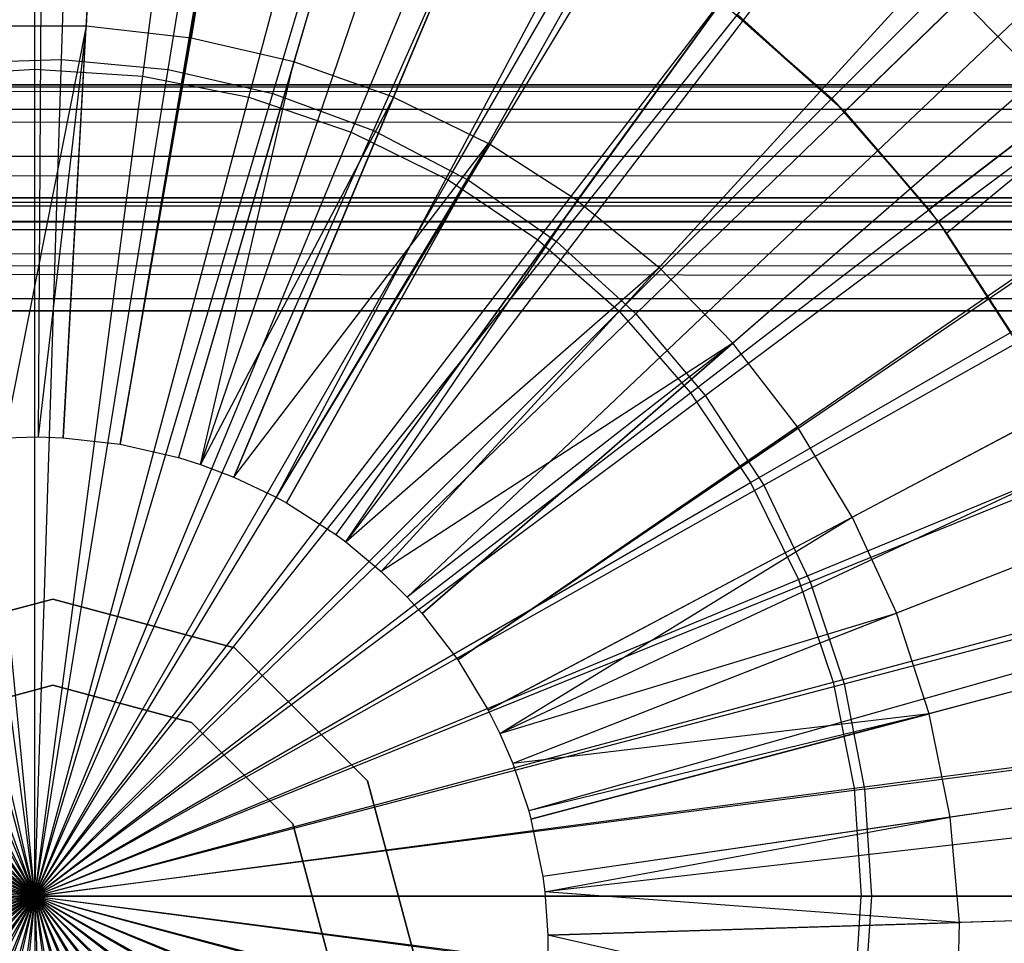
# Model space of a CAD drawing. Extents: x 0.2 to 40.1, y -6.7 to 6.7.
# Tile 412 of 516: x 26.876 to 27.219, y 3.432 to 3.754. Entities that reach past the tile are written whole.
import ezdxf

# ---------------------------------------------------------------- set-up
doc = ezdxf.new("R2010")
doc.units = 0
doc.header["$MEASUREMENT"] = 0
doc.layers.get('0').update_dxf_attribs({"color": 13, "linetype": 'CONTINUOUS'})

# ---------------------------------------------------------------- blocks, each defined once
blk = doc.blocks.new('SNOWBALL_XIV_PM3_STL')
at = {"color": 0}
for p, q in [((26.88644, 4.31517, 5.09925), (26.88194, 3.6085, 5.31579)), ((26.88644, 4.31517, 5.09925), (26.88194, 3.6085, 5.31579)), ((26.92988, 4.31383, 5.09925), (26.89073, 3.60822, 5.31579)), ((26.92988, 4.31383, 5.09925), (26.89073, 3.60822, 5.31579)), ((27.02846, 4.3028, 5.09925), (26.91066, 3.60599, 5.31579)), ((27.02846, 4.3028, 5.09925), (26.91066, 3.60599, 5.31579)), ((27.03038, 4.30247, 5.09925), (26.91066, 3.60599, 5.31579)), ((27.03038, 4.30247, 5.09925), (26.91066, 3.60599, 5.31579)), ((27.12893, 4.27973, 5.09925), (26.93098, 3.60133, 5.31579)), ((27.12893, 4.27973, 5.09925), (26.93098, 3.60133, 5.31579)), ((27.16666, 4.2678, 5.09925), (26.93861, 3.59892, 5.31579)), ((27.16666, 4.2678, 5.09925), (26.93861, 3.59892, 5.31579)), ((27.22425, 4.2459, 5.09925), (26.95026, 3.59449, 5.31579)), ((27.22425, 4.2459, 5.09925), (26.95026, 3.59449, 5.31579)), ((27.29745, 4.21109, 5.09925), (26.96506, 3.58745, 5.31579)), ((27.29745, 4.21109, 5.09925), (26.96506, 3.58745, 5.31579)), ((27.31509, 4.20143, 5.09925), (26.96863, 3.58549, 5.31579)), ((27.31509, 4.20143, 5.09925), (26.96863, 3.58549, 5.31579)), ((27.40027, 4.1469, 5.09925), (26.98585, 3.57447, 5.31579)), ((27.40027, 4.1469, 5.09925), (26.98585, 3.57447, 5.31579)), ((27.41745, 4.13413, 5.09925), (26.98933, 3.57189, 5.31579)), ((27.41745, 4.13413, 5.09925), (26.98933, 3.57189, 5.31579)), ((27.47867, 4.083, 5.09925), (27.00171, 3.56155, 5.31579)), ((27.47867, 4.083, 5.09925), (27.00171, 3.56155, 5.31579)), ((27.52356, 4.03892, 5.09925), (27.01078, 3.55263, 5.31579)), ((27.52356, 4.03892, 5.09925), (27.01078, 3.55263, 5.31579)), ((26.89016, 3.74019, 0.5388), (26.89938, 4.02756, 0.59287)), ((26.89016, 3.74019, 0.5388), (26.89938, 4.02756, 0.59287)), ((26.88081, 3.73679, 0.59193), (26.88081, 4.01902, 0.65953)), ((26.88081, 3.73679, 0.59193), (26.88081, 4.01902, 0.65953)), ((26.92741, 3.7366, 0.5388), (26.9733, 4.02043, 0.59287)), ((26.92741, 3.7366, 0.5388), (26.9733, 4.02043, 0.59287)), ((26.91846, 3.73433, 0.59193), (26.95529, 4.01413, 0.65953)), ((26.91846, 3.73433, 0.59193), (26.95529, 4.01413, 0.65953)), ((27.54928, 4.01059, 5.09925), (27.01599, 3.5469, 5.31579)), ((27.54928, 4.01059, 5.09925), (27.01599, 3.5469, 5.31579)), ((26.96389, 3.72827, 0.5388), (27.04569, 4.00391, 0.59287)), ((26.96389, 3.72827, 0.5388), (27.04569, 4.00391, 0.59287)), ((26.95546, 3.72696, 0.59193), (27.02851, 3.99957, 0.65953)), ((26.95546, 3.72696, 0.59193), (27.02851, 3.99957, 0.65953)), ((26.999, 3.71535, 0.5388), (27.11538, 3.97826, 0.59287)), ((26.999, 3.71535, 0.5388), (27.11538, 3.97826, 0.59287)), ((26.99119, 3.71484, 0.59193), (27.09919, 3.97558, 0.65953)), ((26.99119, 3.71484, 0.59193), (27.09919, 3.97558, 0.65953)), ((27.02503, 3.69815, 0.59193), (27.16614, 3.94256, 0.65953)), ((27.02503, 3.69815, 0.59193), (27.16614, 3.94256, 0.65953)), ((27.03217, 3.69804, 0.5388), (27.18122, 3.94391, 0.59287)), ((27.03217, 3.69804, 0.5388), (27.18122, 3.94391, 0.59287)), ((27.61118, 3.9306, 5.09925), (27.0285, 3.53073, 5.31579)), ((27.61118, 3.9306, 5.09925), (27.0285, 3.53073, 5.31579)), ((27.61301, 3.92792, 5.09925), (27.0285, 3.53073, 5.31579)), ((27.61301, 3.92792, 5.09925), (27.0285, 3.53073, 5.31579)), ((27.15895, 3.72649, 5.1478), (27.3561, 3.92364, 5.06729)), ((27.15895, 3.72649, 5.1478), (27.3561, 3.92364, 5.06729)), ((27.16337, 3.72199, 5.21211), (27.36803, 3.9202, 5.14563)), ((27.16337, 3.72199, 5.21211), (27.36803, 3.9202, 5.14563)), ((27.0564, 3.67719, 0.59193), (27.22821, 3.90109, 0.65953)), ((27.0564, 3.67719, 0.59193), (27.22821, 3.90109, 0.65953)), ((27.06286, 3.67664, 0.5388), (27.24213, 3.90143, 0.59287)), ((27.06286, 3.67664, 0.5388), (27.24213, 3.90143, 0.59287)), ((26.90651, 3.89261, 5.25512), (26.89869, 3.75176, 5.28933)), ((26.90651, 3.89261, 5.25512), (26.89869, 3.75176, 5.28933)), ((26.95914, 3.88666, 5.25512), (26.93533, 3.74762, 5.28933)), ((26.95914, 3.88666, 5.25512), (26.93533, 3.74762, 5.28933)), ((27.01076, 3.87475, 5.25512), (26.97125, 3.73933, 5.28933)), ((27.01076, 3.87475, 5.25512), (26.97125, 3.73933, 5.28933)), ((27.00599, 3.727, 5.28933), (27.06068, 3.85703, 5.25512)), ((27.00599, 3.727, 5.28933), (27.06068, 3.85703, 5.25512)), ((27.41407, 3.85753, 5.06729), (27.19287, 3.6878, 5.1478)), ((27.41407, 3.85753, 5.06729), (27.19287, 3.6878, 5.1478)), ((27.19903, 3.67955, 5.1478), (27.41407, 3.85753, 5.06729)), ((27.19903, 3.67955, 5.1478), (27.41407, 3.85753, 5.06729)), ((27.19604, 3.68361, 5.21211), (27.42437, 3.85402, 5.14563)), ((27.19604, 3.68361, 5.21211), (27.42437, 3.85402, 5.14563)), ((27.08477, 3.65231, 0.59193), (27.28433, 3.85187, 0.65953)), ((27.08477, 3.65231, 0.59193), (27.28433, 3.85187, 0.65953)), ((27.09056, 3.65148, 0.5388), (27.2971, 3.8515, 0.59287)), ((27.09056, 3.65148, 0.5388), (27.2971, 3.8515, 0.59287)), ((27.66356, 3.84408, 5.09925), (27.03909, 3.51323, 5.31579)), ((27.66356, 3.84408, 5.09925), (27.03909, 3.51323, 5.31579)), ((27.10826, 3.83374, 5.25512), (27.0391, 3.71079, 5.28933)), ((27.10826, 3.83374, 5.25512), (27.0391, 3.71079, 5.28933)), ((27.07015, 3.69091, 5.28933), (27.15287, 3.80517, 5.25512)), ((27.07015, 3.69091, 5.28933), (27.15287, 3.80517, 5.25512)), ((27.6835, 3.80401, 5.09925), (27.04313, 3.50513, 5.31579)), ((27.6835, 3.80401, 5.09925), (27.04313, 3.50513, 5.31579)), ((27.10965, 3.62394, 0.59193), (27.33355, 3.79575, 0.65953)), ((27.10965, 3.62394, 0.59193), (27.33355, 3.79575, 0.65953)), ((27.11482, 3.62299, 0.5388), (27.34524, 3.79496, 0.59287)), ((27.11482, 3.62299, 0.5388), (27.34524, 3.79496, 0.59287)), ((27.19394, 3.77171, 5.25512), (27.09873, 3.66762, 5.28933)), ((27.19394, 3.77171, 5.25512), (27.09873, 3.66762, 5.28933)), ((27.23092, 3.73378, 5.25512), (27.19394, 3.77171, 5.25512)), ((27.23092, 3.73378, 5.25512), (27.19394, 3.77171, 5.25512)), ((27.16337, 3.72199, 5.21211), (27.12026, 3.76041, 5.1478)), ((27.12026, 3.76041, 5.1478), (27.15895, 3.72649, 5.1478)), ((27.12026, 3.76041, 5.1478), (27.15895, 3.72649, 5.1478)), ((27.16337, 3.72199, 5.21211), (27.12026, 3.76041, 5.1478)), ((27.12606, 3.75588, 5.21211), (27.16337, 3.72199, 5.21211)), ((27.12606, 3.75588, 5.21211), (27.16337, 3.72199, 5.21211)), ((26.89869, 3.75176, 5.28933), (26.86182, 3.7517, 5.28933)), ((26.89869, 3.75176, 5.28933), (26.86182, 3.7517, 5.28933)), ((26.89869, 3.75176, 5.28933), (26.87028, 3.60819, 5.31579)), ((26.89869, 3.75176, 5.28933), (26.87028, 3.60819, 5.31579)), ((26.89869, 3.75176, 5.28933), (26.88194, 3.6085, 5.31579)), ((26.89869, 3.75176, 5.28933), (26.88194, 3.6085, 5.31579)), ((26.89073, 3.60822, 5.31579), (26.89869, 3.75176, 5.28933)), ((26.89073, 3.60822, 5.31579), (26.89869, 3.75176, 5.28933)), ((26.93533, 3.74762, 5.28933), (26.89869, 3.75176, 5.28933)), ((26.93533, 3.74762, 5.28933), (26.89869, 3.75176, 5.28933)), ((27.70573, 3.75215, 5.09925), (27.04762, 3.49464, 5.31579)), ((27.70573, 3.75215, 5.09925), (27.04762, 3.49464, 5.31579)), ((26.91066, 3.60599, 5.31579), (26.93533, 3.74762, 5.28933)), ((26.91066, 3.60599, 5.31579), (26.93533, 3.74762, 5.28933)), ((26.97125, 3.73933, 5.28933), (26.93533, 3.74762, 5.28933)), ((26.97125, 3.73933, 5.28933), (26.93533, 3.74762, 5.28933)), ((26.85277, 3.73899, 0.5388), (26.89016, 3.74019, 0.5388)), ((26.85277, 3.73899, 0.5388), (26.89016, 3.74019, 0.5388)), ((26.88081, 3.44834, 0.52068), (26.85277, 3.73899, 0.5388)), ((26.88081, 3.44834, 0.52068), (26.85277, 3.73899, 0.5388)), ((26.88081, 3.44834, 0.52068), (26.89016, 3.74019, 0.5388)), ((26.88081, 3.44834, 0.52068), (26.89016, 3.74019, 0.5388)), ((26.89016, 3.74019, 0.5388), (26.92741, 3.7366, 0.5388)), ((26.89016, 3.74019, 0.5388), (26.92741, 3.7366, 0.5388)), ((26.97125, 3.73933, 5.28933), (26.93098, 3.60133, 5.31579)), ((26.97125, 3.73933, 5.28933), (26.93098, 3.60133, 5.31579)), ((26.93861, 3.59892, 5.31579), (26.97125, 3.73933, 5.28933)), ((26.93861, 3.59892, 5.31579), (26.97125, 3.73933, 5.28933)), ((27.00599, 3.727, 5.28933), (26.97125, 3.73933, 5.28933)), ((27.00599, 3.727, 5.28933), (26.97125, 3.73933, 5.28933)), ((26.84315, 3.73433, 0.59193), (26.88081, 3.73679, 0.59193)), ((26.84315, 3.73433, 0.59193), (26.88081, 3.73679, 0.59193)), ((26.88081, 3.44834, 0.56005), (26.88081, 3.73679, 0.59193)), ((26.88081, 3.73679, 0.59193), (26.91846, 3.73433, 0.59193)), ((26.88081, 3.73679, 0.59193), (26.91846, 3.73433, 0.59193)), ((26.88081, 3.44834, 0.56005), (26.88081, 3.73679, 0.59193)), ((26.88081, 3.44834, 0.52068), (26.92741, 3.7366, 0.5388)), ((26.88081, 3.44834, 0.52068), (26.92741, 3.7366, 0.5388)), ((26.92741, 3.7366, 0.5388), (26.96389, 3.72827, 0.5388)), ((26.92741, 3.7366, 0.5388), (26.96389, 3.72827, 0.5388)), ((26.88081, 3.44834, 0.52068), (26.81583, 3.73302, 0.5388)), ((26.88081, 3.44834, 0.52068), (26.81583, 3.73302, 0.5388)), ((26.88081, 3.44834, 0.56005), (26.84315, 3.73433, 0.59193)), ((26.88081, 3.44834, 0.56005), (26.84315, 3.73433, 0.59193)), ((26.88081, 3.44834, 0.56005), (26.91846, 3.73433, 0.59193)), ((26.88081, 3.44834, 0.56005), (26.91846, 3.73433, 0.59193)), ((26.91846, 3.73433, 0.59193), (26.95546, 3.72696, 0.59193)), ((26.91846, 3.73433, 0.59193), (26.95546, 3.72696, 0.59193)), ((27.23092, 3.73378, 5.25512), (27.12447, 3.64123, 5.28933)), ((27.23092, 3.73378, 5.25512), (27.12447, 3.64123, 5.28933)), ((27.13061, 3.59257, 0.59193), (27.37502, 3.73368, 0.65953)), ((27.13061, 3.59257, 0.59193), (27.37502, 3.73368, 0.65953)), ((27.13523, 3.59163, 0.5388), (27.38575, 3.73272, 0.59287)), ((27.13523, 3.59163, 0.5388), (27.38575, 3.73272, 0.59287)), ((39.42879, 3.73129, 51.61956), (0.85168, 3.73129, 51.61956)), ((0.85168, 3.73129, 51.61956), (39.42499, 3.73025, 51.63235)), ((0.85168, 3.73129, 51.61956), (39.42499, 3.73025, 51.63235)), ((0.85168, 3.73129, 50.9109), (39.42879, 3.73129, 50.9109)), ((0.85168, 3.73129, 50.9109), (39.42879, 3.73129, 50.9109)), ((39.42879, 3.73129, 51.61956), (0.85168, 3.73129, 51.61956)), ((0.85988, 3.72647, 51.6467), (39.42499, 3.73025, 51.63235)), ((0.85988, 3.72647, 51.6467), (39.42499, 3.73025, 51.63235)), ((0.85988, 3.72647, 51.6467), (39.4168, 3.72107, 51.65835)), ((0.85988, 3.72647, 51.6467), (39.4168, 3.72107, 51.65835)), ((26.88081, 3.44834, 0.56005), (26.80615, 3.72696, 0.59193)), ((26.88081, 3.44834, 0.56005), (26.80615, 3.72696, 0.59193)), ((26.88081, 3.44834, 0.52068), (26.96389, 3.72827, 0.5388)), ((26.88081, 3.44834, 0.52068), (26.96389, 3.72827, 0.5388)), ((26.88081, 3.44834, 0.56005), (26.95546, 3.72696, 0.59193)), ((26.88081, 3.44834, 0.56005), (26.95546, 3.72696, 0.59193)), ((27.00599, 3.727, 5.28933), (26.93861, 3.59892, 5.31579)), ((27.00599, 3.727, 5.28933), (26.93861, 3.59892, 5.31579)), ((26.95026, 3.59449, 5.31579), (27.00599, 3.727, 5.28933)), ((26.95026, 3.59449, 5.31579), (27.00599, 3.727, 5.28933)), ((26.95546, 3.72696, 0.59193), (26.99119, 3.71484, 0.59193)), ((26.95546, 3.72696, 0.59193), (26.99119, 3.71484, 0.59193)), ((26.96389, 3.72827, 0.5388), (26.999, 3.71535, 0.5388)), ((26.96389, 3.72827, 0.5388), (26.999, 3.71535, 0.5388)), ((27.00599, 3.727, 5.28933), (27.0391, 3.71079, 5.28933)), ((27.00599, 3.727, 5.28933), (27.0391, 3.71079, 5.28933)), ((27.16337, 3.72199, 5.21211), (27.15895, 3.72649, 5.1478)), ((27.15895, 3.72649, 5.1478), (27.19287, 3.6878, 5.1478)), ((27.16337, 3.72199, 5.21211), (27.15895, 3.72649, 5.1478)), ((27.15895, 3.72649, 5.1478), (27.19287, 3.6878, 5.1478)), ((26.88081, 3.44834, 0.52068), (26.77996, 3.72237, 0.5388)), ((26.88081, 3.44834, 0.52068), (26.77996, 3.72237, 0.5388)), ((27.16337, 3.72199, 5.21211), (27.19287, 3.6878, 5.1478)), ((27.16337, 3.72199, 5.21211), (27.19604, 3.68361, 5.21211)), ((27.16337, 3.72199, 5.21211), (27.19287, 3.6878, 5.1478)), ((27.16337, 3.72199, 5.21211), (27.19604, 3.68361, 5.21211)), ((0.86808, 3.71258, 51.67051), (39.4168, 3.72107, 51.65835)), ((0.86808, 3.71258, 51.67051), (39.4168, 3.72107, 51.65835)), ((26.88081, 3.44834, 0.56005), (26.77042, 3.71484, 0.59193)), ((26.88081, 3.44834, 0.56005), (26.77042, 3.71484, 0.59193)), ((26.88081, 3.44834, 0.52068), (26.999, 3.71535, 0.5388)), ((26.88081, 3.44834, 0.52068), (26.999, 3.71535, 0.5388)), ((26.88081, 3.44834, 0.56005), (26.99119, 3.71484, 0.59193)), ((26.88081, 3.44834, 0.56005), (26.99119, 3.71484, 0.59193)), ((26.99119, 3.71484, 0.59193), (27.02503, 3.69815, 0.59193)), ((26.99119, 3.71484, 0.59193), (27.02503, 3.69815, 0.59193)), ((26.999, 3.71535, 0.5388), (27.03217, 3.69804, 0.5388)), ((26.999, 3.71535, 0.5388), (27.03217, 3.69804, 0.5388)), ((0.86808, 3.71258, 51.67051), (39.4086, 3.7035, 51.67959)), ((0.86808, 3.71258, 51.67051), (39.4086, 3.7035, 51.67959)), ((26.95026, 3.59449, 5.31579), (27.0391, 3.71079, 5.28933)), ((26.95026, 3.59449, 5.31579), (27.0391, 3.71079, 5.28933)), ((27.0391, 3.71079, 5.28933), (26.96506, 3.58745, 5.31579)), ((27.0391, 3.71079, 5.28933), (26.96506, 3.58745, 5.31579)), ((26.96863, 3.58549, 5.31579), (27.0391, 3.71079, 5.28933)), ((26.96863, 3.58549, 5.31579), (27.0391, 3.71079, 5.28933)), ((27.07015, 3.69091, 5.28933), (27.0391, 3.71079, 5.28933)), ((27.07015, 3.69091, 5.28933), (27.0391, 3.71079, 5.28933)), ((26.88081, 3.44834, 0.52068), (26.74574, 3.70723, 0.5388)), ((26.88081, 3.44834, 0.52068), (26.74574, 3.70723, 0.5388)), ((0.87627, 3.69134, 51.68808), (39.4086, 3.7035, 51.67959)), ((0.87627, 3.69134, 51.68808), (39.4086, 3.7035, 51.67959)), ((26.88081, 3.44834, 0.56005), (26.73658, 3.69815, 0.59193)), ((26.88081, 3.44834, 0.56005), (26.73658, 3.69815, 0.59193)), ((26.88081, 3.44834, 0.56005), (27.02503, 3.69815, 0.59193)), ((26.88081, 3.44834, 0.56005), (27.02503, 3.69815, 0.59193)), ((26.88081, 3.44834, 0.52068), (27.03217, 3.69804, 0.5388)), ((26.88081, 3.44834, 0.52068), (27.03217, 3.69804, 0.5388)), ((27.02503, 3.69815, 0.59193), (27.0564, 3.67719, 0.59193)), ((27.02503, 3.69815, 0.59193), (27.0564, 3.67719, 0.59193)), ((27.03217, 3.69804, 0.5388), (27.06286, 3.67664, 0.5388)), ((27.03217, 3.69804, 0.5388), (27.06286, 3.67664, 0.5388)), ((0.85168, 3.69192, 51.61956), (39.42076, 3.6896, 51.63287)), ((0.85168, 3.69192, 51.61956), (39.42076, 3.6896, 51.63287)), ((0.85168, 3.69192, 51.61956), (39.42879, 3.69192, 51.61956)), ((39.42879, 3.69192, 50.9109), (0.85168, 3.69192, 50.9109)), ((0.85168, 3.69192, 51.61956), (39.42879, 3.69192, 51.61956)), ((39.42879, 3.69192, 50.9109), (0.85168, 3.69192, 50.9109)), ((39.39221, 3.65255, 51.6983), (0.87627, 3.69134, 51.68808)), ((0.87627, 3.69134, 51.68808), (39.4004, 3.67969, 51.69348)), ((0.87627, 3.69134, 51.68808), (39.4004, 3.67969, 51.69348)), ((39.39221, 3.65255, 51.6983), (0.87627, 3.69134, 51.68808)), ((27.07015, 3.69091, 5.28933), (26.98585, 3.57447, 5.31579)), ((27.07015, 3.69091, 5.28933), (26.98585, 3.57447, 5.31579)), ((26.98933, 3.57189, 5.31579), (27.07015, 3.69091, 5.28933)), ((26.98933, 3.57189, 5.31579), (27.07015, 3.69091, 5.28933)), ((27.07015, 3.69091, 5.28933), (27.09873, 3.66762, 5.28933)), ((27.07015, 3.69091, 5.28933), (27.09873, 3.66762, 5.28933)), ((27.26334, 3.69189, 5.25512), (27.14703, 3.61207, 5.28933)), ((27.26334, 3.69189, 5.25512), (27.14703, 3.61207, 5.28933)), ((0.86195, 3.68816, 51.63636), (39.42076, 3.6896, 51.63287)), ((0.86195, 3.68816, 51.63636), (39.42076, 3.6896, 51.63287)), ((0.86195, 3.68816, 51.63636), (39.41162, 3.68169, 51.64603)), ((0.86195, 3.68816, 51.63636), (39.41162, 3.68169, 51.64603)), ((26.88081, 3.44834, 0.52068), (26.71375, 3.68783, 0.5388)), ((26.88081, 3.44834, 0.52068), (26.71375, 3.68783, 0.5388)), ((27.19604, 3.68361, 5.21211), (27.19287, 3.6878, 5.1478)), ((27.19604, 3.68361, 5.21211), (27.19287, 3.6878, 5.1478)), ((27.19287, 3.6878, 5.1478), (27.19903, 3.67955, 5.1478)), ((27.19287, 3.6878, 5.1478), (27.19903, 3.67955, 5.1478)), ((0.87109, 3.67902, 51.6487), (39.41162, 3.68169, 51.64603)), ((0.87109, 3.67902, 51.6487), (39.41162, 3.68169, 51.64603)), ((27.19604, 3.68361, 5.21211), (27.22354, 3.64137, 5.21211)), ((27.19604, 3.68361, 5.21211), (27.19903, 3.67955, 5.1478)), ((27.19604, 3.68361, 5.21211), (27.19903, 3.67955, 5.1478)), ((27.19604, 3.68361, 5.21211), (27.22354, 3.64137, 5.21211)), ((0.87109, 3.67902, 51.6487), (39.40247, 3.66935, 51.65517)), ((0.87109, 3.67902, 51.6487), (39.40247, 3.66935, 51.65517)), ((26.88081, 3.44834, 0.56005), (26.70521, 3.67719, 0.59193)), ((26.88081, 3.44834, 0.56005), (26.70521, 3.67719, 0.59193)), ((26.88081, 3.44834, 0.56005), (27.0564, 3.67719, 0.59193)), ((26.88081, 3.44834, 0.56005), (27.0564, 3.67719, 0.59193)), ((27.0564, 3.67719, 0.59193), (27.08477, 3.65231, 0.59193)), ((27.0564, 3.67719, 0.59193), (27.08477, 3.65231, 0.59193)), ((27.19903, 3.67955, 5.1478), (27.22146, 3.64502, 5.1478)), ((27.19903, 3.67955, 5.1478), (27.22146, 3.64502, 5.1478)), ((26.88081, 3.44834, 0.52068), (27.06286, 3.67664, 0.5388)), ((26.88081, 3.44834, 0.52068), (27.06286, 3.67664, 0.5388)), ((27.06286, 3.67664, 0.5388), (27.09056, 3.65148, 0.5388)), ((27.06286, 3.67664, 0.5388), (27.09056, 3.65148, 0.5388)), ((27.73321, 3.6704, 5.09925), (27.05318, 3.47811, 5.31579)), ((27.73321, 3.6704, 5.09925), (27.05318, 3.47811, 5.31579)), ((0.88023, 3.66587, 51.65661), (39.40247, 3.66935, 51.65517)), ((0.88023, 3.66587, 51.65661), (39.40247, 3.66935, 51.65517)), ((26.98933, 3.57189, 5.31579), (27.09873, 3.66762, 5.28933)), ((26.98933, 3.57189, 5.31579), (27.09873, 3.66762, 5.28933)), ((27.09873, 3.66762, 5.28933), (27.00171, 3.56155, 5.31579)), ((27.09873, 3.66762, 5.28933), (27.00171, 3.56155, 5.31579)), ((27.12447, 3.64123, 5.28933), (27.09873, 3.66762, 5.28933)), ((27.12447, 3.64123, 5.28933), (27.09873, 3.66762, 5.28933)), ((27.1473, 3.55873, 0.59193), (27.40804, 3.66673, 0.65953)), ((27.1473, 3.55873, 0.59193), (27.40804, 3.66673, 0.65953)), ((0.88023, 3.66587, 51.65661), (39.39221, 3.65255, 51.65893)), ((0.88023, 3.66587, 51.65661), (39.39221, 3.65255, 51.65893)), ((39.39221, 3.65255, 51.6983), (0.88447, 3.66534, 51.69725)), ((39.39221, 3.65255, 51.6983), (0.88447, 3.66534, 51.69725)), ((26.88081, 3.44834, 0.52068), (26.6845, 3.6645, 0.5388)), ((26.88081, 3.44834, 0.52068), (26.6845, 3.6645, 0.5388)), ((27.15146, 3.55792, 0.5388), (27.41797, 3.66582, 0.59287)), ((27.15146, 3.55792, 0.5388), (27.41797, 3.66582, 0.59287)), ((27.73715, 3.65601, 5.09925), (27.05397, 3.4752, 5.31579)), ((27.73715, 3.65601, 5.09925), (27.05397, 3.4752, 5.31579)), ((39.39221, 3.65255, 51.6983), (10.67572, 3.65238, 51.6983)), ((10.67572, 3.65238, 51.65893), (39.39221, 3.65255, 51.65893)), ((39.39221, 3.65255, 51.6983), (10.67572, 3.65238, 51.6983)), ((10.67572, 3.65238, 51.65893), (39.39221, 3.65255, 51.65893)), ((26.88081, 3.44834, 0.56005), (26.67684, 3.65231, 0.59193)), ((26.88081, 3.44834, 0.56005), (26.67684, 3.65231, 0.59193)), ((26.88081, 3.44834, 0.56005), (27.08477, 3.65231, 0.59193)), ((26.88081, 3.44834, 0.56005), (27.08477, 3.65231, 0.59193)), ((26.88081, 3.44834, 0.52068), (27.09056, 3.65148, 0.5388)), ((26.88081, 3.44834, 0.52068), (27.09056, 3.65148, 0.5388)), ((27.08477, 3.65231, 0.59193), (27.10965, 3.62394, 0.59193)), ((27.08477, 3.65231, 0.59193), (27.10965, 3.62394, 0.59193)), ((27.09056, 3.65148, 0.5388), (27.11482, 3.62299, 0.5388)), ((27.09056, 3.65148, 0.5388), (27.11482, 3.62299, 0.5388)), ((27.16612, 3.58053, 5.28933), (27.29077, 3.64657, 5.25512)), ((27.16612, 3.58053, 5.28933), (27.29077, 3.64657, 5.25512)), ((27.12447, 3.64123, 5.28933), (27.00171, 3.56155, 5.31579)), ((27.12447, 3.64123, 5.28933), (27.00171, 3.56155, 5.31579)), ((27.12447, 3.64123, 5.28933), (27.01078, 3.55263, 5.31579)), ((27.12447, 3.64123, 5.28933), (27.01078, 3.55263, 5.31579)), ((27.01599, 3.5469, 5.31579), (27.12447, 3.64123, 5.28933)), ((27.01599, 3.5469, 5.31579), (27.12447, 3.64123, 5.28933)), ((27.14703, 3.61207, 5.28933), (27.12447, 3.64123, 5.28933)), ((27.14703, 3.61207, 5.28933), (27.12447, 3.64123, 5.28933)), ((26.88081, 3.44834, 0.52068), (26.65846, 3.63763, 0.5388)), ((26.88081, 3.44834, 0.52068), (26.65846, 3.63763, 0.5388)), ((26.88081, 3.44834, 0.56005), (26.65196, 3.62394, 0.59193)), ((26.88081, 3.44834, 0.56005), (26.65196, 3.62394, 0.59193)), ((26.88081, 3.44834, 0.56005), (27.10965, 3.62394, 0.59193)), ((26.88081, 3.44834, 0.56005), (27.10965, 3.62394, 0.59193)), ((26.88081, 3.44834, 0.52068), (27.11482, 3.62299, 0.5388)), ((26.88081, 3.44834, 0.52068), (27.11482, 3.62299, 0.5388)), ((27.10965, 3.62394, 0.59193), (27.13061, 3.59257, 0.59193)), ((27.10965, 3.62394, 0.59193), (27.13061, 3.59257, 0.59193)), ((27.11482, 3.62299, 0.5388), (27.13523, 3.59163, 0.5388)), ((27.11482, 3.62299, 0.5388), (27.13523, 3.59163, 0.5388)), ((27.0285, 3.53073, 5.31579), (27.14703, 3.61207, 5.28933)), ((27.0285, 3.53073, 5.31579), (27.14703, 3.61207, 5.28933)), ((27.16612, 3.58053, 5.28933), (27.14703, 3.61207, 5.28933)), ((27.16612, 3.58053, 5.28933), (27.14703, 3.61207, 5.28933)), ((26.87028, 3.60819, 5.31579), (26.88194, 3.6085, 5.31579)), ((26.87028, 3.60819, 5.31579), (26.88194, 3.6085, 5.31579)), ((26.88194, 3.6085, 5.31579), (26.89073, 3.60822, 5.31579)), ((26.88194, 3.6085, 5.31579), (26.89073, 3.60822, 5.31579)), ((26.89073, 3.60822, 5.31579), (26.91066, 3.60599, 5.31579)), ((26.89073, 3.60822, 5.31579), (26.91066, 3.60599, 5.31579)), ((26.88081, 3.44834, 0.52068), (26.63609, 3.60764, 0.5388)), ((26.88081, 3.44834, 0.52068), (26.63609, 3.60764, 0.5388)), ((26.91066, 3.60599, 5.31579), (26.93098, 3.60133, 5.31579)), ((26.91066, 3.60599, 5.31579), (26.93098, 3.60133, 5.31579)), ((26.93098, 3.60133, 5.31579), (26.93861, 3.59892, 5.31579)), ((26.93098, 3.60133, 5.31579), (26.93861, 3.59892, 5.31579)), ((26.93861, 3.59892, 5.31579), (26.95026, 3.59449, 5.31579)), ((26.93861, 3.59892, 5.31579), (26.95026, 3.59449, 5.31579)), ((27.31286, 3.59842, 5.25512), (27.1815, 3.54702, 5.28933)), ((27.31286, 3.59842, 5.25512), (27.1815, 3.54702, 5.28933)), ((26.95026, 3.59449, 5.31579), (26.96506, 3.58745, 5.31579)), ((26.95026, 3.59449, 5.31579), (26.96506, 3.58745, 5.31579)), ((27.15942, 3.523, 0.59193), (27.43203, 3.59605, 0.65953)), ((27.15942, 3.523, 0.59193), (27.43203, 3.59605, 0.65953)), ((27.16325, 3.52241, 0.5388), (27.44137, 3.59534, 0.59287)), ((27.16325, 3.52241, 0.5388), (27.44137, 3.59534, 0.59287)), ((26.88081, 3.44834, 0.56005), (26.631, 3.59257, 0.59193)), ((26.88081, 3.44834, 0.56005), (26.631, 3.59257, 0.59193)), ((26.88081, 3.44834, 0.56005), (27.13061, 3.59257, 0.59193)), ((26.88081, 3.44834, 0.56005), (27.13061, 3.59257, 0.59193)), ((26.88081, 3.44834, 0.52068), (27.13523, 3.59163, 0.5388)), ((26.88081, 3.44834, 0.52068), (27.13523, 3.59163, 0.5388)), ((27.13061, 3.59257, 0.59193), (27.1473, 3.55873, 0.59193)), ((27.13061, 3.59257, 0.59193), (27.1473, 3.55873, 0.59193)), ((27.13523, 3.59163, 0.5388), (27.15146, 3.55792, 0.5388)), ((27.13523, 3.59163, 0.5388), (27.15146, 3.55792, 0.5388)), ((26.96506, 3.58745, 5.31579), (26.96863, 3.58549, 5.31579)), ((26.96506, 3.58745, 5.31579), (26.96863, 3.58549, 5.31579)), ((26.96863, 3.58549, 5.31579), (26.98585, 3.57447, 5.31579)), ((26.96863, 3.58549, 5.31579), (26.98585, 3.57447, 5.31579)), ((27.03909, 3.51323, 5.31579), (27.16612, 3.58053, 5.28933)), ((27.03909, 3.51323, 5.31579), (27.16612, 3.58053, 5.28933)), ((27.04313, 3.50513, 5.31579), (27.16612, 3.58053, 5.28933)), ((27.04313, 3.50513, 5.31579), (27.16612, 3.58053, 5.28933)), ((27.16612, 3.58053, 5.28933), (27.1815, 3.54702, 5.28933)), ((27.16612, 3.58053, 5.28933), (27.1815, 3.54702, 5.28933)), ((26.88081, 3.44834, 0.52068), (26.61772, 3.57504, 0.5388)), ((26.88081, 3.44834, 0.52068), (26.61772, 3.57504, 0.5388)), ((26.98585, 3.57447, 5.31579), (26.98933, 3.57189, 5.31579)), ((26.98585, 3.57447, 5.31579), (26.98933, 3.57189, 5.31579)), ((26.98933, 3.57189, 5.31579), (27.00171, 3.56155, 5.31579)), ((26.98933, 3.57189, 5.31579), (27.00171, 3.56155, 5.31579)), ((27.00171, 3.56155, 5.31579), (27.01078, 3.55263, 5.31579)), ((27.00171, 3.56155, 5.31579), (27.01078, 3.55263, 5.31579)), ((26.88081, 3.44834, 0.56005), (26.61431, 3.55873, 0.59193)), ((26.88081, 3.44834, 0.56005), (26.61431, 3.55873, 0.59193)), ((26.88081, 3.44834, 0.56005), (27.1473, 3.55873, 0.59193)), ((26.88081, 3.44834, 0.56005), (27.1473, 3.55873, 0.59193)), ((26.88081, 3.44834, 0.52068), (27.15146, 3.55792, 0.5388)), ((26.88081, 3.44834, 0.52068), (27.15146, 3.55792, 0.5388)), ((27.7574, 3.55692, 5.09925), (27.05807, 3.45516, 5.31579)), ((27.7574, 3.55692, 5.09925), (27.05807, 3.45516, 5.31579)), ((27.1473, 3.55873, 0.59193), (27.15942, 3.523, 0.59193)), ((27.1473, 3.55873, 0.59193), (27.15942, 3.523, 0.59193)), ((27.15146, 3.55792, 0.5388), (27.16325, 3.52241, 0.5388)), ((27.15146, 3.55792, 0.5388), (27.16325, 3.52241, 0.5388)), ((26.88709, 3.55197, 50.87138), (26.8237, 3.53498, 50.87138)), ((26.8237, 3.53498, 50.91075), (26.88709, 3.55197, 50.91075)), ((26.8237, 3.53498, 50.91075), (26.88709, 3.55197, 50.91075)), ((26.88709, 3.55197, 50.87138), (26.8237, 3.53498, 50.87138)), ((26.95047, 3.53498, 50.87138), (26.88709, 3.55197, 50.87138)), ((26.88709, 3.55197, 50.91075), (26.95047, 3.53498, 50.91075)), ((26.88709, 3.55197, 50.91075), (26.95047, 3.53498, 50.91075)), ((26.88709, 3.55197, 50.91075), (26.88709, 3.55197, 50.87138)), ((26.95047, 3.53498, 50.87138), (26.88709, 3.55197, 50.87138)), ((26.88709, 3.55197, 50.91075), (26.88709, 3.55197, 50.87138)), ((27.01078, 3.55263, 5.31579), (27.01599, 3.5469, 5.31579)), ((27.01078, 3.55263, 5.31579), (27.01599, 3.5469, 5.31579)), ((27.01599, 3.5469, 5.31579), (27.0285, 3.53073, 5.31579)), ((27.01599, 3.5469, 5.31579), (27.0285, 3.53073, 5.31579)), ((27.04313, 3.50513, 5.31579), (27.1815, 3.54702, 5.28933)), ((27.04313, 3.50513, 5.31579), (27.1815, 3.54702, 5.28933)), ((27.1815, 3.54702, 5.28933), (27.04762, 3.49464, 5.31579)), ((27.1815, 3.54702, 5.28933), (27.04762, 3.49464, 5.31579)), ((27.19295, 3.51198, 5.28933), (27.1815, 3.54702, 5.28933)), ((27.19295, 3.51198, 5.28933), (27.1815, 3.54702, 5.28933)), ((27.32932, 3.54807, 5.25512), (27.19295, 3.51198, 5.28933)), ((27.32932, 3.54807, 5.25512), (27.19295, 3.51198, 5.28933)), ((26.88081, 3.44834, 0.52068), (26.60368, 3.54036, 0.5388)), ((26.88081, 3.44834, 0.52068), (26.60368, 3.54036, 0.5388)), ((26.99688, 3.48858, 50.87138), (26.95047, 3.53498, 50.87138)), ((26.95047, 3.53498, 50.91075), (26.99688, 3.48858, 50.91075)), ((26.95047, 3.53498, 50.91075), (26.99688, 3.48858, 50.91075)), ((26.95047, 3.53498, 50.91075), (26.95047, 3.53498, 50.87138)), ((26.99688, 3.48858, 50.87138), (26.95047, 3.53498, 50.87138)), ((26.95047, 3.53498, 50.91075), (26.95047, 3.53498, 50.87138)), ((27.0285, 3.53073, 5.31579), (27.03909, 3.51323, 5.31579)), ((27.0285, 3.53073, 5.31579), (27.03909, 3.51323, 5.31579)), ((27.76083, 3.53054, 5.09925), (27.05877, 3.44983, 5.31579)), ((27.76083, 3.53054, 5.09925), (27.05877, 3.44983, 5.31579)), ((26.60218, 3.523, 0.59193), (26.88081, 3.44834, 0.56005)), ((26.60218, 3.523, 0.59193), (26.88081, 3.44834, 0.56005)), ((26.88081, 3.44834, 0.56005), (27.15942, 3.523, 0.59193)), ((26.88081, 3.44834, 0.56005), (27.15942, 3.523, 0.59193)), ((26.88081, 3.44834, 0.52068), (27.16325, 3.52241, 0.5388)), ((26.88081, 3.44834, 0.52068), (27.16325, 3.52241, 0.5388)), ((27.15942, 3.523, 0.59193), (27.16679, 3.486, 0.59193)), ((27.15942, 3.523, 0.59193), (27.16679, 3.486, 0.59193)), ((27.16325, 3.52241, 0.5388), (27.1704, 3.48568, 0.5388)), ((27.16325, 3.52241, 0.5388), (27.1704, 3.48568, 0.5388)), ((27.16679, 3.486, 0.59193), (27.44659, 3.52283, 0.65953)), ((27.16679, 3.486, 0.59193), (27.44659, 3.52283, 0.65953)), ((27.1704, 3.48568, 0.5388), (27.45556, 3.52245, 0.59287)), ((27.1704, 3.48568, 0.5388), (27.45556, 3.52245, 0.59287)), ((26.88709, 3.52192, 5.24056), (26.83873, 3.50896, 5.24056)), ((26.83873, 3.50896, 50.90542), (26.88709, 3.52192, 50.90542)), ((26.88709, 3.52192, 5.24056), (26.83873, 3.50896, 5.24056)), ((26.83873, 3.50896, 50.90542), (26.88709, 3.52192, 50.90542)), ((26.93545, 3.50896, 5.24056), (26.88709, 3.52192, 5.24056)), ((26.88709, 3.52192, 5.24056), (26.88709, 3.52192, 50.90542)), ((26.88709, 3.52192, 50.90542), (26.93545, 3.50896, 50.90542)), ((26.88709, 3.52192, 5.24056), (26.88709, 3.52192, 50.90542)), ((26.93545, 3.50896, 5.24056), (26.88709, 3.52192, 5.24056)), ((26.88709, 3.52192, 50.90542), (26.93545, 3.50896, 50.90542)), ((27.03909, 3.51323, 5.31579), (27.04313, 3.50513, 5.31579)), ((27.03909, 3.51323, 5.31579), (27.04313, 3.50513, 5.31579)), ((27.19295, 3.51198, 5.28933), (27.04762, 3.49464, 5.31579)), ((27.19295, 3.51198, 5.28933), (27.04762, 3.49464, 5.31579)), ((27.19295, 3.51198, 5.28933), (27.05318, 3.47811, 5.31579)), ((27.19295, 3.51198, 5.28933), (27.05318, 3.47811, 5.31579)), ((27.05397, 3.4752, 5.31579), (27.19295, 3.51198, 5.28933)), ((27.05397, 3.4752, 5.31579), (27.19295, 3.51198, 5.28933)), ((27.20033, 3.47586, 5.28933), (27.19295, 3.51198, 5.28933)), ((27.20033, 3.47586, 5.28933), (27.19295, 3.51198, 5.28933)), ((26.97085, 3.47356, 5.24056), (26.93545, 3.50896, 5.24056)), ((26.93545, 3.50896, 5.24056), (26.93545, 3.50896, 50.90542)), ((26.93545, 3.50896, 50.90542), (26.97085, 3.47356, 50.90542)), ((26.93545, 3.50896, 5.24056), (26.93545, 3.50896, 50.90542)), ((26.97085, 3.47356, 5.24056), (26.93545, 3.50896, 5.24056)), ((26.93545, 3.50896, 50.90542), (26.97085, 3.47356, 50.90542)), ((27.04313, 3.50513, 5.31579), (27.04762, 3.49464, 5.31579)), ((27.04313, 3.50513, 5.31579), (27.04762, 3.49464, 5.31579)), ((26.88081, 3.44834, 0.52068), (26.59419, 3.50416, 0.5388)), ((26.88081, 3.44834, 0.52068), (26.59419, 3.50416, 0.5388)), ((27.33992, 3.49617, 5.25512), (27.20033, 3.47586, 5.28933)), ((27.33992, 3.49617, 5.25512), (27.20033, 3.47586, 5.28933)), ((27.04762, 3.49464, 5.31579), (27.05318, 3.47811, 5.31579)), ((27.04762, 3.49464, 5.31579), (27.05318, 3.47811, 5.31579)), ((27.01386, 3.4252, 50.87138), (26.99688, 3.48858, 50.87138)), ((26.99688, 3.48858, 50.91075), (27.01386, 3.4252, 50.91075)), ((26.99688, 3.48858, 50.91075), (27.01386, 3.4252, 50.91075)), ((26.99688, 3.48858, 50.91075), (26.99688, 3.48858, 50.87138)), ((27.01386, 3.4252, 50.87138), (26.99688, 3.48858, 50.87138)), ((26.99688, 3.48858, 50.91075), (26.99688, 3.48858, 50.87138)), ((26.88081, 3.44834, 0.56005), (26.59482, 3.486, 0.59193)), ((26.88081, 3.44834, 0.56005), (26.59482, 3.486, 0.59193)), ((26.88081, 3.44834, 0.56005), (27.16679, 3.486, 0.59193)), ((26.88081, 3.44834, 0.56005), (27.16679, 3.486, 0.59193)), ((27.1704, 3.48568, 0.5388), (26.88081, 3.44834, 0.52068)), ((27.1704, 3.48568, 0.5388), (26.88081, 3.44834, 0.52068)), ((27.16679, 3.486, 0.59193), (27.16925, 3.44834, 0.59193)), ((27.16679, 3.486, 0.59193), (27.16925, 3.44834, 0.59193)), ((27.1704, 3.48568, 0.5388), (27.1728, 3.44834, 0.5388)), ((27.1704, 3.48568, 0.5388), (27.1728, 3.44834, 0.5388)), ((27.05318, 3.47811, 5.31579), (27.05397, 3.4752, 5.31579)), ((27.05318, 3.47811, 5.31579), (27.05397, 3.4752, 5.31579)), ((27.05397, 3.4752, 5.31579), (27.05807, 3.45516, 5.31579)), ((27.05397, 3.4752, 5.31579), (27.05807, 3.45516, 5.31579)), ((27.20033, 3.47586, 5.28933), (27.05807, 3.45516, 5.31579)), ((27.20033, 3.47586, 5.28933), (27.05807, 3.45516, 5.31579)), ((27.05877, 3.44983, 5.31579), (27.20033, 3.47586, 5.28933)), ((27.05877, 3.44983, 5.31579), (27.20033, 3.47586, 5.28933)), ((27.20355, 3.43913, 5.28933), (27.20033, 3.47586, 5.28933)), ((27.20355, 3.43913, 5.28933), (27.20033, 3.47586, 5.28933)), ((26.97085, 3.47356, 50.90542), (26.98381, 3.4252, 50.90542)), ((26.98381, 3.4252, 5.24056), (26.97085, 3.47356, 5.24056)), ((26.97085, 3.47356, 5.24056), (26.97085, 3.47356, 50.90542)), ((26.97085, 3.47356, 5.24056), (26.97085, 3.47356, 50.90542)), ((26.98381, 3.4252, 5.24056), (26.97085, 3.47356, 5.24056)), ((26.97085, 3.47356, 50.90542), (26.98381, 3.4252, 50.90542)), ((26.88081, 3.44834, 0.52068), (26.58941, 3.46705, 0.5388)), ((26.88081, 3.44834, 0.52068), (26.58941, 3.46705, 0.5388)), ((27.05807, 3.45516, 5.31579), (27.05877, 3.44983, 5.31579)), ((27.05807, 3.45516, 5.31579), (27.05877, 3.44983, 5.31579)), ((27.76623, 3.45616, 5.09925), (27.05986, 3.43478, 5.31579)), ((27.76623, 3.45616, 5.09925), (27.05986, 3.43478, 5.31579)), ((26.88081, 3.44834, 0.52068), (26.58941, 3.42964, 0.5388)), ((26.88081, 3.44834, 0.52068), (26.58941, 3.42964, 0.5388)), ((26.59235, 3.44834, 0.59193), (26.88081, 3.44834, 0.56005)), ((26.59235, 3.44834, 0.59193), (26.88081, 3.44834, 0.56005)), ((26.88081, 3.44834, 0.52068), (26.59419, 3.39253, 0.5388)), ((26.88081, 3.44834, 0.52068), (26.59419, 3.39253, 0.5388)), ((26.88081, 3.44834, 0.56005), (26.59482, 3.41069, 0.59193)), ((26.88081, 3.44834, 0.56005), (26.59482, 3.41069, 0.59193)), ((26.88081, 3.44834, 0.56005), (26.60218, 3.37369, 0.59193)), ((26.88081, 3.44834, 0.56005), (26.60218, 3.37369, 0.59193)), ((26.88081, 3.44834, 0.52068), (26.60368, 3.35633, 0.5388)), ((26.88081, 3.44834, 0.52068), (26.60368, 3.35633, 0.5388)), ((26.88081, 3.44834, 0.56005), (26.61431, 3.33796, 0.59193)), ((26.88081, 3.44834, 0.56005), (26.61431, 3.33796, 0.59193)), ((26.88081, 3.44834, 0.52068), (26.61772, 3.32165, 0.5388)), ((26.88081, 3.44834, 0.52068), (26.61772, 3.32165, 0.5388)), ((26.88081, 3.44834, 0.56005), (26.631, 3.30412, 0.59193)), ((26.88081, 3.44834, 0.56005), (26.631, 3.30412, 0.59193)), ((26.88081, 3.44834, 0.52068), (26.63609, 3.28905, 0.5388)), ((26.88081, 3.44834, 0.52068), (26.63609, 3.28905, 0.5388)), ((26.88081, 3.44834, 0.56005), (26.65196, 3.27275, 0.59193)), ((26.88081, 3.44834, 0.56005), (26.65196, 3.27275, 0.59193)), ((26.88081, 3.44834, 0.52068), (26.65846, 3.25906, 0.5388)), ((26.88081, 3.44834, 0.52068), (26.65846, 3.25906, 0.5388)), ((26.88081, 3.44834, 0.56005), (26.67684, 3.24438, 0.59193)), ((26.88081, 3.44834, 0.56005), (26.67684, 3.24438, 0.59193)), ((26.88081, 3.44834, 0.52068), (26.6845, 3.23219, 0.5388)), ((26.88081, 3.44834, 0.52068), (26.6845, 3.23219, 0.5388)), ((26.88081, 3.44834, 0.56005), (26.70521, 3.2195, 0.59193)), ((26.88081, 3.44834, 0.56005), (26.70521, 3.2195, 0.59193)), ((26.88081, 3.44834, 0.52068), (26.71375, 3.20886, 0.5388)), ((26.88081, 3.44834, 0.52068), (26.71375, 3.20886, 0.5388)), ((26.88081, 3.44834, 0.56005), (26.73658, 3.19854, 0.59193)), ((26.88081, 3.44834, 0.56005), (26.73658, 3.19854, 0.59193)), ((26.88081, 3.44834, 0.52068), (26.74574, 3.18946, 0.5388)), ((26.88081, 3.44834, 0.52068), (26.74574, 3.18946, 0.5388)), ((26.88081, 3.44834, 0.56005), (26.77042, 3.18185, 0.59193)), ((26.88081, 3.44834, 0.56005), (26.77042, 3.18185, 0.59193)), ((26.88081, 3.44834, 0.52068), (26.77996, 3.17432, 0.5388)), ((26.88081, 3.44834, 0.52068), (26.77996, 3.17432, 0.5388)), ((26.88081, 3.44834, 0.56005), (26.80615, 3.16972, 0.59193)), ((26.88081, 3.44834, 0.56005), (26.80615, 3.16972, 0.59193)), ((26.88081, 3.44834, 0.52068), (26.81583, 3.16367, 0.5388)), ((26.88081, 3.44834, 0.52068), (26.81583, 3.16367, 0.5388)), ((26.88081, 3.44834, 0.56005), (26.84315, 3.16236, 0.59193)), ((26.88081, 3.44834, 0.56005), (26.84315, 3.16236, 0.59193)), ((26.88081, 3.44834, 0.52068), (26.85277, 3.1577, 0.5388)), ((26.88081, 3.44834, 0.52068), (26.85277, 3.1577, 0.5388)), ((26.88081, 3.44834, 0.56005), (26.95546, 3.16972, 0.59193)), ((26.88081, 3.44834, 0.56005), (26.99119, 3.18185, 0.59193)), ((26.88081, 3.44834, 0.56005), (26.99119, 3.18185, 0.59193)), ((26.88081, 3.44834, 0.56005), (27.02503, 3.19854, 0.59193)), ((26.88081, 3.44834, 0.56005), (26.91846, 3.16236, 0.59193)), ((26.88081, 3.44834, 0.56005), (26.95546, 3.16972, 0.59193)), ((26.88081, 3.44834, 0.56005), (26.88081, 3.1599, 0.59193)), ((26.88081, 3.44834, 0.56005), (26.91846, 3.16236, 0.59193)), ((26.88081, 3.44834, 0.56005), (26.88081, 3.1599, 0.59193)), ((26.88081, 3.44834, 0.56005), (27.02503, 3.19854, 0.59193)), ((26.88081, 3.44834, 0.56005), (27.0564, 3.2195, 0.59193)), ((27.16925, 3.44834, 0.59193), (26.88081, 3.44834, 0.56005)), ((26.88081, 3.44834, 0.56005), (27.08477, 3.24438, 0.59193)), ((26.88081, 3.44834, 0.56005), (27.10965, 3.27275, 0.59193)), ((26.88081, 3.44834, 0.56005), (27.16679, 3.41069, 0.59193)), ((27.16925, 3.44834, 0.59193), (26.88081, 3.44834, 0.56005)), ((26.88081, 3.44834, 0.56005), (27.15942, 3.37369, 0.59193)), ((26.88081, 3.44834, 0.56005), (27.16679, 3.41069, 0.59193)), ((26.88081, 3.44834, 0.56005), (27.1473, 3.33796, 0.59193)), ((26.88081, 3.44834, 0.56005), (27.15942, 3.37369, 0.59193)), ((26.88081, 3.44834, 0.56005), (27.13061, 3.30412, 0.59193)), ((26.88081, 3.44834, 0.56005), (27.1473, 3.33796, 0.59193)), ((26.88081, 3.44834, 0.56005), (27.10965, 3.27275, 0.59193)), ((26.88081, 3.44834, 0.56005), (27.13061, 3.30412, 0.59193)), ((26.88081, 3.44834, 0.56005), (27.0564, 3.2195, 0.59193)), ((26.88081, 3.44834, 0.56005), (27.08477, 3.24438, 0.59193)), ((26.88081, 3.44834, 0.52068), (27.11482, 3.2737, 0.5388)), ((26.88081, 3.44834, 0.52068), (27.13523, 3.30506, 0.5388)), ((26.88081, 3.44834, 0.52068), (27.13523, 3.30506, 0.5388)), ((26.88081, 3.44834, 0.52068), (27.15146, 3.33877, 0.5388)), ((26.88081, 3.44834, 0.52068), (27.06286, 3.22005, 0.5388)), ((26.88081, 3.44834, 0.52068), (27.09056, 3.24521, 0.5388)), ((26.88081, 3.44834, 0.52068), (26.89016, 3.1565, 0.5388)), ((26.88081, 3.44834, 0.52068), (26.92741, 3.16009, 0.5388)), ((26.88081, 3.44834, 0.52068), (27.1728, 3.44834, 0.5388)), ((26.88081, 3.44834, 0.52068), (26.89016, 3.1565, 0.5388)), ((26.88081, 3.44834, 0.52068), (27.09056, 3.24521, 0.5388)), ((26.88081, 3.44834, 0.52068), (27.11482, 3.2737, 0.5388)), ((26.88081, 3.44834, 0.52068), (27.16325, 3.37428, 0.5388)), ((26.88081, 3.44834, 0.52068), (27.1704, 3.411, 0.5388)), ((26.88081, 3.44834, 0.52068), (26.96389, 3.16842, 0.5388)), ((26.88081, 3.44834, 0.52068), (26.999, 3.18134, 0.5388)), ((26.88081, 3.44834, 0.52068), (27.15146, 3.33877, 0.5388)), ((26.88081, 3.44834, 0.52068), (27.16325, 3.37428, 0.5388)), ((26.88081, 3.44834, 0.52068), (26.92741, 3.16009, 0.5388)), ((26.88081, 3.44834, 0.52068), (26.96389, 3.16842, 0.5388)), ((26.88081, 3.44834, 0.52068), (26.999, 3.18134, 0.5388)), ((26.88081, 3.44834, 0.52068), (27.03217, 3.19865, 0.5388)), ((26.88081, 3.44834, 0.52068), (27.1704, 3.411, 0.5388)), ((26.88081, 3.44834, 0.52068), (27.1728, 3.44834, 0.5388)), ((26.88081, 3.44834, 0.52068), (27.03217, 3.19865, 0.5388)), ((26.88081, 3.44834, 0.52068), (27.06286, 3.22005, 0.5388)), ((27.05877, 3.44983, 5.31579), (27.05986, 3.43478, 5.31579)), ((27.20355, 3.43913, 5.28933), (27.05877, 3.44983, 5.31579)), ((27.20355, 3.43913, 5.28933), (27.05877, 3.44983, 5.31579)), ((27.05877, 3.44983, 5.31579), (27.05986, 3.43478, 5.31579)), ((27.16679, 3.41069, 0.59193), (27.16925, 3.44834, 0.59193)), ((27.16679, 3.41069, 0.59193), (27.16925, 3.44834, 0.59193)), ((27.45147, 3.44834, 0.65953), (27.16925, 3.44834, 0.59193)), ((27.45147, 3.44834, 0.65953), (27.16925, 3.44834, 0.59193)), ((27.1728, 3.44834, 0.5388), (27.1704, 3.411, 0.5388)), ((27.1728, 3.44834, 0.5388), (27.1704, 3.411, 0.5388)), ((27.1728, 3.44834, 0.5388), (27.46032, 3.44834, 0.59287)), ((27.1728, 3.44834, 0.5388), (27.46032, 3.44834, 0.59287)), ((27.34455, 3.4434, 5.25512), (27.20355, 3.43913, 5.28933)), ((27.34455, 3.4434, 5.25512), (27.20355, 3.43913, 5.28933)), ((27.05986, 3.43478, 5.31579), (27.20355, 3.43913, 5.28933)), ((27.05986, 3.43478, 5.31579), (27.20355, 3.43913, 5.28933)), ((27.20256, 3.40228, 5.28933), (27.20355, 3.43913, 5.28933)), ((27.20256, 3.40228, 5.28933), (27.20355, 3.43913, 5.28933)), ((27.05986, 3.43478, 5.31579), (27.05974, 3.42101, 5.31579)), ((27.05986, 3.43478, 5.31579), (27.05974, 3.42101, 5.31579)), ((27.20256, 3.40228, 5.28933), (27.05986, 3.43478, 5.31579)), ((27.20256, 3.40228, 5.28933), (27.05986, 3.43478, 5.31579))]:
    blk.add_line(p, q, dxfattribs=at)
blk = doc.blocks.new('GRUPUJ_1')
at = {"color": 0}
blk.add_blockref('SNOWBALL_XIV_PM3_STL', (-0.20617, 6.65964, -0.51186), dxfattribs=at)

msp = doc.modelspace()

# ---------------------------------------------------------------- block references
at = {"color": 0}
msp.add_blockref('GRUPUJ_1', (0.20617, -6.65964, 0.51186), dxfattribs=at)

doc.saveas('drawing.dxf')
